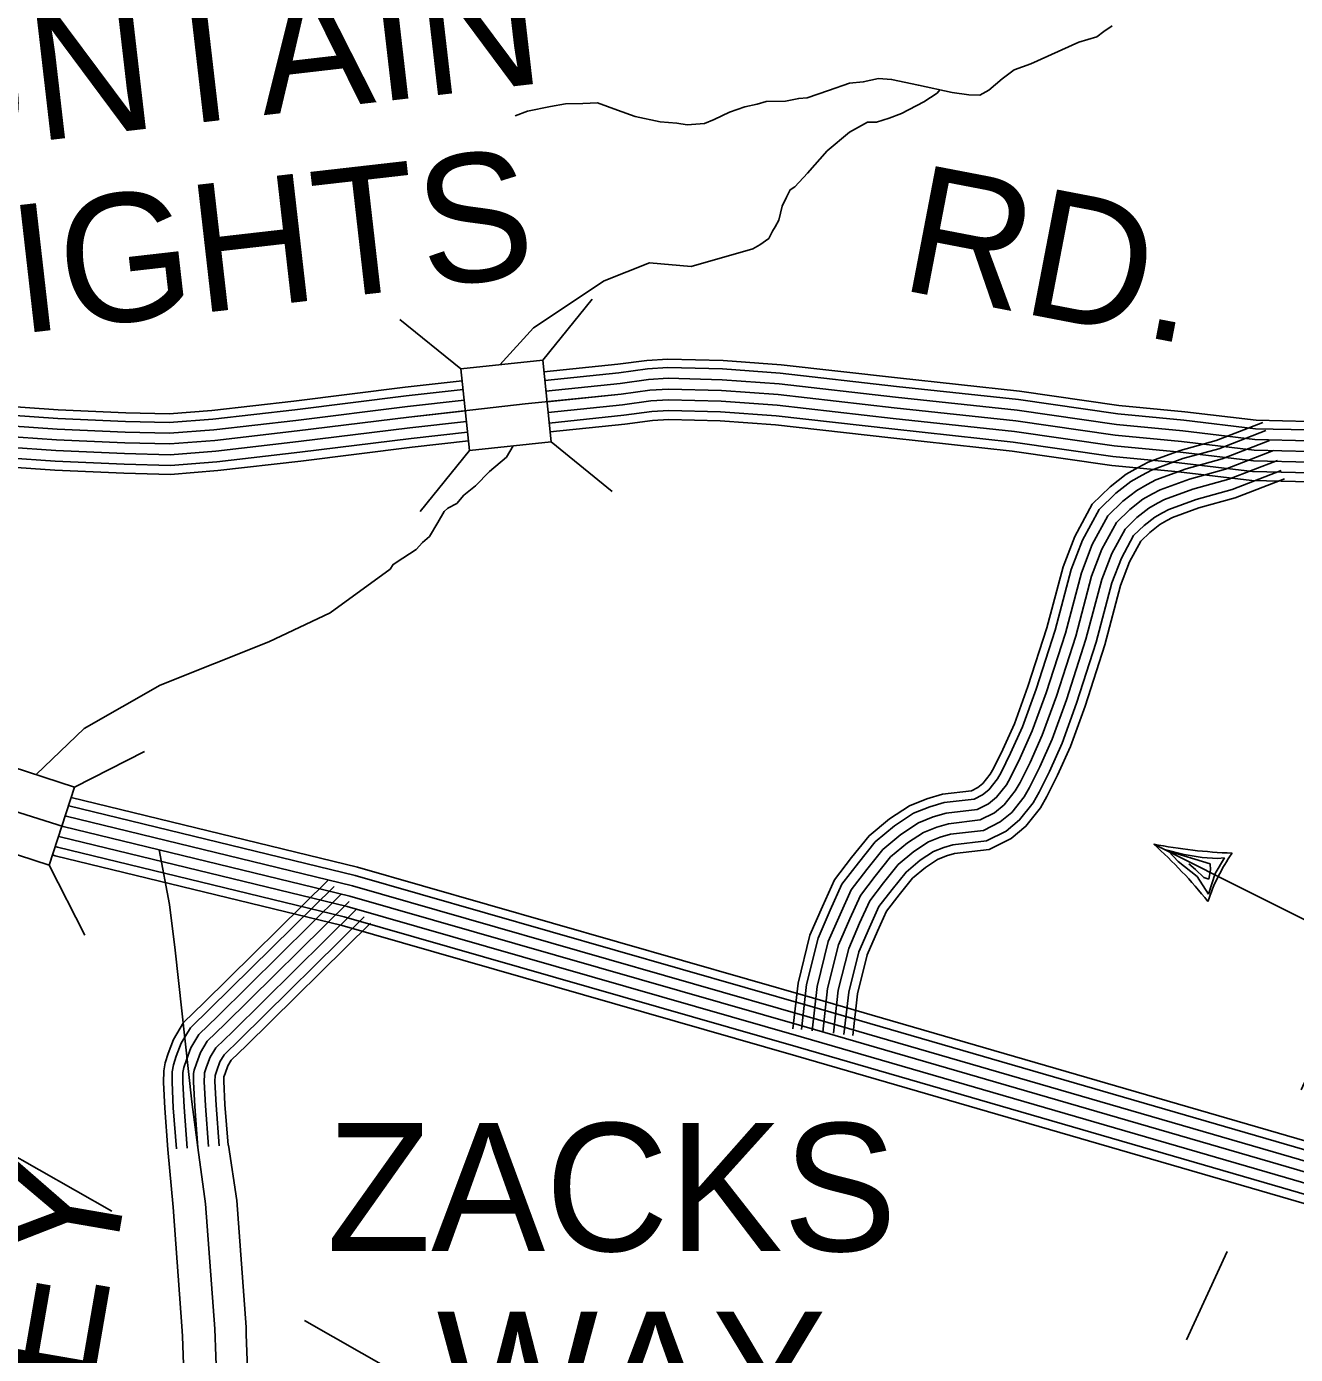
# Model space of a CAD drawing. Extents: x 1551132 to 1791609, y 378168 to 563823.
# Drawn here: x 1676188 to 1679858, y 438902 to 442743 of the extents above; entities that cross this region are included whole.
import ezdxf

# ---------------------------------------------------------------- set-up
doc = ezdxf.new("R2010")
doc.units = 0
for name, color, linetype in [('DESIGN - ROW - Right-of-Way and Easement Labels', 7, 'Continuous'), ('DESIGN - TRANSPORTATION - Text', 7, 'Continuous'), ('SURVEY - CENTERLINE - Preliminary Text', 7, 'Continuous'), ('SURVEY - DRAINAGE - Storm Sewer', 7, 'Continuous'), ('SURVEY - PROPERTY - Owners', 7, 'Continuous'), ('SURVEY - TRANSPORTATION - Roads', 7, 'Continuous')]:
    doc.layers.add(name, color=color, linetype=linetype)

msp = doc.modelspace()

# ---------------------------------------------------------------- linework, layer by layer
at = {"layer": 'DESIGN - ROW - Right-of-Way and Easement Labels'}
for p, q in [((1679479.726, 440362.245), (1679536.516, 440348.011)), ((1679519.45, 440328.161), (1679491.534, 440357.52)), ((1679491.534, 440357.52), (1679611.873, 440321.044)), ((1679536.516, 440348.011), (1679588.181, 440339.978)), ((1679588.181, 440339.978), (1679632.672, 440336.669)), ((1679653.513, 440338.103), (1679626.472, 440293.568)), ((1679632.672, 440336.669), (1679653.513, 440338.103)), ((1679574.407, 440284.093), (1679519.45, 440328.161)), ((1679569.207, 440304.502), (1679550.224, 440321.036)), ((1679593.348, 440281.751), (1679569.207, 440304.502)), ((1679612.814, 440304.043), (1679607.556, 440277.009)), ((1679611.873, 440321.044), (1679612.814, 440304.043)), ((1679607.081, 440233.458), (1679574.407, 440284.093)), ((1679607.556, 440277.009), (1679593.348, 440281.751)), ((1679626.472, 440293.568), (1679607.081, 440233.458))]:
    msp.add_line(p, q, dxfattribs=at)
for points in [[(1679448.285, 440378.07), (1680060.279, 440071.971), (1679874.599, 439667.152)], [(1675388.321, 440036.193), (1675698.381, 439734.985), (1676434.472, 439316.608)], [(1679660.504, 439200.398), (1679543.065, 438944.358)], [(1676991.658, 438999.916), (1677240.669, 438858.388)]]:
    msp.add_lwpolyline(points, dxfattribs=at)
for centre, radius, start, end in [((1679738.74, 441902.87), 1552.239, 259.215544, 267.643322), ((1678523.238, 439345.438), 1386.365, 38.706114, 48.144653), ((1680110.951, 440046.628), 532.305, 145.000186, 161.858583)]:
    msp.add_arc(centre, radius, start, end, dxfattribs=at)
at = {"layer": 'DESIGN - TRANSPORTATION - Text'}
for points in [[(1677601.537, 442484.299), (1677637.012, 442498.267), (1677703.168, 442511.492), (1677747.251, 442518.984), (1677797.275, 442520.392), (1677839.299, 442521.892), (1677897.072, 442501.183), (1677948.871, 442482.55), (1678020.719, 442467.683), (1678068.668, 442463.107), (1678098.626, 442458.749), (1678148.675, 442462.157), (1678176.807, 442473.833), (1678221.048, 442495.333), (1678265.222, 442510.834), (1678301.313, 442518.409), (1678327.404, 442526.109), (1678383.427, 442527.451), (1678421.51, 442535.001), (1678445.534, 442536.718), (1678507.775, 442558.01), (1678568.023, 442579.319), (1678608.064, 442582.844), (1678652.18, 442592.336), (1678690.154, 442589.886), (1678767.977, 442572.944), (1678865.75, 442551.76), (1678913.682, 442545.185), (1678945.681, 442544.802), (1678971.839, 442558.51), (1679010.221, 442592.086), (1679044.504, 442617.712), (1679092.703, 442635.162), (1679231.416, 442697.589), (1679283.59, 442712.99), (1679303.773, 442728.765), (1679327.947, 442744.499)], [(1678830.1, 442559.485), (1678821.734, 442550.277), (1678783.443, 442524.701), (1678719.061, 442491.425), (1678682.912, 442477.842), (1678646.771, 442466.258), (1678620.772, 442466.566), (1678568.44, 442437.149), (1678503.841, 442383.856), (1678447.109, 442318.454), (1678410.66, 442278.844), (1678396.577, 442271.003), (1678386.327, 442249.094), (1678374.044, 442223.21), (1678363.594, 442183.292), (1678353.37, 442163.391), (1678345.237, 442151.474), (1678334.995, 442129.574), (1678308.796, 442111.857), (1678288.421, 442100.365), (1678109.992, 442049.197), (1677989.536, 442059.672), (1677858.598, 442007.287), (1677654.336, 441871.075), (1677557.338, 441764.681)], [(1677595.262, 441529.741), (1677575.879, 441497.849), (1677527.414, 441456.381), (1677486.948, 441414.813), (1677452.64, 441387.187), (1677432.374, 441363.403), (1677406.216, 441349.695), (1677396.1, 441339.803), (1677377.75, 441307.985), (1677353.301, 441268.226), (1677333.101, 441250.45), (1677314.877, 441230.642), (1677276.594, 441205.066), (1677248.395, 441187.382), (1677239.895, 441173.757), (1677066.699, 441047.578), (1676888.628, 440963.759), (1676574.386, 440838.023), (1676354.416, 440712.294), (1676215.769, 440579.332)]]:
    msp.add_lwpolyline(points, dxfattribs=at)
at = {"layer": 'SURVEY - CENTERLINE - Preliminary Text'}
for points in [[(1673679.03, 442999.878), (1673938.873, 442637.66), (1674206.575, 442251.358), (1674460.269, 441865.148), (1674755.412, 441386.544), (1674924.008, 441151.105), (1675053.205, 441014.06), (1675222.426, 440878.765), (1675375.814, 440771.604), (1675539.327, 440684.41), (1675704.923, 440611.225), (1675916.601, 440547.748), (1676293.984, 440429.103), (1677122.998, 440227.382), (1678437.083, 439850.239), (1679785.093, 439458.855), (1680911.425, 439131.005), (1682075.681, 438788.897), (1683100.19, 438495.764)], [(1676309.625, 440489.18), (1676310.625, 440488.863), (1677138.881, 440287.325), (1678454.275, 439909.808), (1679802.401, 439518.39), (1680928.824, 439190.515), (1681387.23, 439055.82)], [(1676317.258, 440512.689), (1676317.267, 440512.689), (1677145.214, 440311.226), (1678461.133, 439933.558), (1679809.301, 439542.124), (1680935.766, 439214.241), (1681394.03, 439079.579)], [(1676300.059, 440459.696), (1676302.309, 440458.988), (1677130.939, 440257.358), (1678445.683, 439880.023), (1679793.743, 439488.622), (1680920.125, 439160.756), (1681378.672, 439026.019)], [(1676290.467, 440430.212), (1676293.984, 440429.103), (1677122.998, 440227.382), (1678437.083, 439850.239), (1679785.093, 439458.855), (1680911.425, 439131.005), (1681370.131, 438996.218)], [(1676271.293, 440371.244), (1676277.342, 440369.343), (1677107.115, 440167.439), (1678419.892, 439790.671), (1679767.785, 439399.32), (1680894.025, 439071.495), (1681353.039, 438936.617)], [(1676280.859, 440400.728), (1676285.659, 440399.219), (1677115.056, 440197.406), (1678428.483, 439820.455), (1679776.443, 439429.087), (1680902.725, 439101.254), (1681361.606, 438966.418)], [(1676263.351, 440346.776), (1676270.434, 440344.551), (1677100.523, 440142.571), (1678412.759, 439765.962), (1679760.61, 439374.619), (1680886.8, 439046.811), (1681345.956, 438911.891)]]:
    msp.add_lwpolyline(points, dxfattribs=at)
at = {"layer": 'SURVEY - DRAINAGE - Storm Sewer'}
for p, q in [((1677680.943, 441777.672), (1677823.872, 441954.176)), ((1677444.651, 441752.824), (1677268.131, 441895.762)), ((1677705.74, 441541.364), (1677882.253, 441398.443)), ((1677469.491, 441516.516), (1677326.553, 441340.012)), ((1676327.16, 440543.133), (1676529.541, 440646.255)), ((1676253.707, 440317.181), (1676356.829, 440114.808))]:
    msp.add_line(p, q, dxfattribs=at)
for points in [[(1677469.491, 441516.516), (1677705.79, 441541.364), (1677680.943, 441777.672), (1677444.651, 441752.824)], [(1676027.78, 440390.567), (1676253.757, 440317.173), (1676327.16, 440543.133), (1676101.191, 440616.553)]]:
    msp.add_lwpolyline(points, close=True, dxfattribs=at)
at = {"layer": 'SURVEY - PROPERTY - Owners'}
for points in [[(1674944.08, 435904.134), (1675653.097, 435825.983), (1676085.953, 435772.015), (1676151.86, 435773.415), (1676177.818, 435773.181), (1676193.859, 435781.04), (1676205.959, 435794.94), (1676214.1, 435812.874), (1676226.35, 435844.775), (1676292.457, 436102.307), (1676448.045, 436781.25), (1676610.3, 437540.161), (1676664.324, 437785.801), (1676695.781, 437961.606), (1676720.998, 438107.451), (1676742.014, 438229.321), (1676747.122, 438359.341), (1676747.022, 438581.455), (1676732.431, 438975.791), (1676705.582, 439338.225), (1676683.883, 439500.371)], [(1676176.893, 436031.338), (1676200.825, 436124.566), (1676290.465, 436515.743), (1676355.981, 436801.642), (1676398.913, 437002.422), (1676503.452, 437491.385), (1676518.152, 437560.145), (1676571.834, 437804.243), (1676603.009, 437978.464), (1676602.984, 437978.331), (1676628.083, 438123.493), (1676648.041, 438239.23), (1676652.833, 438361.174), (1676652.791, 438457.377), (1676652.733, 438579.689), (1676638.9, 438953.682), (1676638.275, 438970.557), (1676611.759, 439328.475), (1676596.468, 439494.546)], [(1676837.728, 438583.155), (1676823.771, 438960.532), (1676823.012, 438980.824), (1676795.838, 439347.6), (1676771.989, 439507.38)]]:
    msp.add_lwpolyline(points, dxfattribs=at)
at = {"layer": 'SURVEY - TRANSPORTATION - Roads'}
for points in [[(1677684.468, 441744.138), (1677898.097, 441766.156), (1677981.978, 441777.423), (1678042.893, 441781.198), (1678202.715, 441777.206), (1678370.402, 441764.948), (1678707.544, 441726.705), (1679060.461, 441688.304), (1679347.463, 441646.887), (1679538.125, 441628.678), (1679744.837, 441604.494), (1679896.575, 441600.769)], [(1677687.052, 441719.555), (1677901.005, 441741.605), (1677984.395, 441752.806), (1678043.352, 441756.464), (1678201.498, 441752.506), (1678368.111, 441740.33), (1678704.82, 441702.146), (1679057.361, 441663.779), (1679344.521, 441622.336), (1679535.517, 441604.102), (1679743.095, 441579.81), (1679897.175, 441576.035)], [(1676006.049, 441653.219), (1676279.501, 441634.06), (1676475.588, 441625.751), (1676600.244, 441622.326), (1676724.291, 441632.302), (1676960.727, 441659.253), (1677283.27, 441699.445), (1677448.316, 441718.088)], [(1677690.293, 441688.72), (1677904.663, 441710.821), (1677987.42, 441721.938), (1678043.918, 441725.438), (1678199.981, 441721.538), (1678365.228, 441709.463), (1678701.395, 441671.329), (1679053.47, 441633.02), (1679340.838, 441591.552), (1679532.242, 441573.268), (1679740.903, 441548.859), (1679897.933, 441545.001)], [(1675998.816, 441566.791), (1676274.635, 441547.466), (1676472.563, 441539.083), (1676602.535, 441535.516), (1676732.674, 441545.974), (1676971.002, 441573.142), (1677293.494, 441613.327), (1677629.961, 441651.336), (1677908.313, 441680.029), (1677990.445, 441691.062), (1678044.493, 441694.412), (1678198.465, 441690.562), (1678362.353, 441678.587), (1678697.97, 441640.52), (1679049.578, 441602.26), (1679337.146, 441560.76), (1679528.967, 441542.442), (1679738.72, 441517.9), (1679898.691, 441513.975)], [(1676003.983, 441628.585), (1676278.11, 441609.376), (1676474.722, 441601.051), (1676600.894, 441597.584), (1676726.683, 441607.693), (1676963.66, 441634.71), (1677286.178, 441674.895), (1677450.891, 441693.504)], [(1677693.535, 441657.886), (1677908.313, 441680.029), (1677990.445, 441691.062), (1678044.493, 441694.412), (1678198.465, 441690.562), (1678362.353, 441678.587), (1678697.97, 441640.52), (1679049.578, 441602.26), (1679337.146, 441560.76), (1679528.967, 441542.442), (1679738.72, 441517.9), (1679898.691, 441513.975)], [(1676001.4, 441597.684), (1676276.376, 441578.417), (1676473.647, 441570.067), (1676601.719, 441566.55), (1676729.674, 441576.834), (1676967.327, 441603.926), (1677289.836, 441644.111), (1677454.132, 441662.67)], [(1677696.776, 441627.052), (1677911.963, 441649.236), (1677993.47, 441660.186), (1678045.068, 441663.387), (1678196.948, 441659.587), (1678359.478, 441647.711), (1678694.545, 441609.71), (1679045.686, 441571.501), (1679333.455, 441529.967), (1679525.692, 441511.617), (1679736.537, 441486.941), (1679899.45, 441482.949)], [(1675996.233, 441535.899), (1676272.893, 441516.515), (1676471.48, 441508.098), (1676603.352, 441504.482), (1676735.674, 441515.115), (1676974.677, 441542.358), (1677297.152, 441582.542), (1677460.607, 441601.001)], [(1675998.816, 441566.791), (1676274.635, 441547.466), (1676472.563, 441539.083), (1676602.535, 441535.516), (1676732.674, 441545.974), (1676971.002, 441573.142), (1677293.494, 441613.327), (1677457.365, 441631.835)], [(1677700.01, 441596.226), (1677915.621, 441618.452), (1677996.494, 441629.319), (1678045.635, 441632.361), (1678195.431, 441628.619), (1678356.594, 441616.844), (1678691.12, 441578.893), (1679041.795, 441540.742), (1679329.771, 441499.183), (1679522.417, 441480.783), (1679734.345, 441455.99), (1679900.208, 441451.915)], [(1677702.701, 441570.651), (1677918.655, 441592.91), (1677999.011, 441603.702), (1678046.11, 441606.627), (1678194.173, 441602.927), (1678354.211, 441591.226), (1678688.287, 441553.334), (1679038.57, 441515.225), (1679326.705, 441473.641), (1679519.7, 441455.207), (1679732.537, 441430.306), (1679900.833, 441426.181)], [(1675993.65, 441504.998), (1676271.16, 441485.556), (1676470.405, 441477.114), (1676604.177, 441473.448), (1676738.666, 441484.256), (1676978.343, 441511.574), (1677300.811, 441551.758), (1677463.849, 441570.175)], [(1678404.701, 439844.356), (1678419.6, 439976.326), (1678454.141, 440114.613), (1678490.14, 440197.548), (1678525.315, 440274.975), (1678574.58, 440339.177), (1678625.212, 440402.187), (1678683.994, 440451.247), (1678741.851, 440489.34), (1678792.492, 440509.607), (1678837.266, 440522.532), (1678921.522, 440532.507), (1678940.03, 440541.699), (1678953.888, 440553.125), (1678975.713, 440580.409), (1678985.104, 440597.284), (1679012.062, 440651.602), (1679045.436, 440726.321), (1679084.627, 440834.074), (1679139.384, 441003.878), (1679185.95, 441179.866), (1679219.757, 441267.693), (1679270.439, 441361.529), (1679322.663, 441411.831), (1679368.646, 441447.79), (1679403.178, 441467.482), (1679432.436, 441482.566), (1679525.217, 441516.675), (1679628.839, 441545.259), (1679763.478, 441597.394)], [(1678429.258, 439841.581), (1678443.975, 439971.926), (1678477.632, 440106.646), (1678512.723, 440187.515), (1678546.648, 440262.167), (1678594.013, 440323.91), (1678642.937, 440384.787), (1678698.752, 440431.371), (1678753.351, 440467.322), (1678800.525, 440486.198), (1678842.174, 440498.223), (1678928.68, 440508.465), (1678953.563, 440520.824), (1678971.588, 440535.683), (1678996.304, 440566.583), (1679006.987, 440585.776), (1679034.42, 440641.06), (1679068.361, 440717.037), (1679108.01, 440826.049), (1679163.108, 440996.92), (1679209.499, 441172.241), (1679242.257, 441257.335), (1679290.364, 441346.396), (1679338.896, 441393.138), (1679382.454, 441427.214), (1679414.961, 441445.748), (1679442.394, 441459.89), (1679532.783, 441493.124), (1679636.606, 441521.767), (1679772.403, 441574.343)], [(1675991.5, 441479.372), (1676269.71, 441459.88), (1676469.505, 441451.414), (1676604.852, 441447.697), (1676741.157, 441458.656), (1676981.393, 441486.04), (1677303.844, 441526.216), (1677466.54, 441544.6)], [(1678460.058, 439838.097), (1678474.549, 439966.401), (1678507.082, 440096.646), (1678541.056, 440174.931), (1678573.397, 440246.116), (1678618.396, 440304.76), (1678665.17, 440362.961), (1678717.269, 440406.446), (1678767.784, 440439.705), (1678810.608, 440456.847), (1678848.341, 440467.731), (1678937.663, 440478.306), (1678970.538, 440494.64), (1678993.787, 440513.807), (1679022.128, 440549.241), (1679034.428, 440571.342), (1679062.469, 440627.843), (1679097.11, 440705.404), (1679137.342, 440815.99), (1679192.866, 440988.186), (1679239.04, 441162.674), (1679270.473, 441244.351), (1679315.338, 441327.42), (1679359.246, 441369.705), (1679399.77, 441401.397), (1679429.752, 441418.497), (1679454.893, 441431.456), (1679542.275, 441463.582), (1679646.347, 441492.291), (1679783.594, 441545.434)], [(1678490.865, 439834.622), (1678505.123, 439960.884), (1678536.539, 440086.654), (1678569.389, 440162.348), (1678600.155, 440230.058), (1678642.779, 440285.609), (1678687.403, 440341.136), (1678735.785, 440381.52), (1678782.209, 440412.088), (1678820.691, 440427.488), (1678854.499, 440437.247), (1678946.638, 440448.155), (1678987.512, 440468.456), (1679015.987, 440491.931), (1679047.953, 440531.899), (1679061.869, 440556.9), (1679090.518, 440614.626), (1679125.867, 440693.77), (1679166.667, 440805.931), (1679222.624, 440979.461), (1679268.573, 441153.115), (1679298.689, 441231.359), (1679340.321, 441308.436), (1679379.604, 441346.271), (1679417.086, 441375.588), (1679444.535, 441391.238), (1679467.393, 441403.022), (1679551.758, 441434.04), (1679656.089, 441462.824), (1679794.786, 441516.525)], [(1678490.865, 439834.622), (1678505.123, 439960.884), (1678536.539, 440086.654), (1678569.389, 440162.348), (1678600.155, 440230.058), (1678642.779, 440285.609), (1678687.403, 440341.136), (1678735.785, 440381.52), (1678782.209, 440412.088), (1678820.691, 440427.488), (1678854.499, 440437.247), (1678946.638, 440448.155), (1678987.512, 440468.456), (1679015.987, 440491.931), (1679047.953, 440531.899), (1679061.869, 440556.9), (1679090.518, 440614.626), (1679125.867, 440693.77), (1679166.667, 440805.931), (1679222.624, 440979.461), (1679268.573, 441153.115), (1679298.689, 441231.359), (1679340.321, 441308.436), (1679379.604, 441346.271), (1679417.086, 441375.588), (1679444.535, 441391.238), (1679467.393, 441403.022), (1679551.758, 441434.04), (1679656.089, 441462.824), (1679794.786, 441516.525)], [(1678521.673, 439831.147), (1678535.698, 439955.367), (1678565.997, 440076.662), (1678597.721, 440149.764), (1678626.912, 440213.999), (1678667.161, 440266.459), (1678709.635, 440319.31), (1678754.301, 440356.594), (1678796.633, 440384.47), (1678830.774, 440398.129), (1678860.657, 440406.762), (1678955.613, 440418.004), (1679004.487, 440442.272), (1679038.186, 440470.056), (1679073.777, 440514.557), (1679089.31, 440542.458), (1679118.568, 440601.409), (1679154.625, 440682.136), (1679195.991, 440795.873), (1679252.381, 440970.736), (1679298.105, 441143.557), (1679326.905, 441218.367), (1679365.304, 441289.452), (1679399.961, 441322.837), (1679434.402, 441349.779), (1679459.318, 441363.979), (1679479.893, 441374.588), (1679561.241, 441404.497), (1679665.83, 441433.356), (1679805.977, 441487.616)], [(1678552.472, 439827.664), (1678566.272, 439949.842), (1678595.446, 440066.662), (1678626.054, 440137.18), (1678653.662, 440197.949), (1678691.544, 440247.308), (1678731.868, 440297.484), (1678772.817, 440331.669), (1678811.066, 440356.853), (1678840.857, 440368.778), (1678866.823, 440376.27), (1678964.596, 440387.845), (1679021.461, 440416.088), (1679060.386, 440448.18), (1679099.601, 440497.215), (1679116.751, 440528.024), (1679146.617, 440588.192), (1679183.374, 440670.503), (1679225.324, 440785.814), (1679282.139, 440962.002), (1679327.646, 441133.99), (1679355.121, 441205.384), (1679390.278, 441270.477), (1679420.311, 441299.403), (1679451.718, 441323.962), (1679474.11, 441336.729), (1679492.393, 441346.154), (1679570.732, 441374.955), (1679675.572, 441403.881), (1679817.168, 441458.707)], [(1678578.03, 439824.78), (1678591.63, 439945.267), (1678619.887, 440058.37), (1678649.553, 440126.738), (1678675.853, 440184.623), (1678711.769, 440231.424), (1678750.309, 440279.384), (1678788.175, 440310.993), (1678823.033, 440333.944), (1678849.215, 440344.419), (1678871.932, 440350.978), (1678972.046, 440362.828), (1679035.544, 440394.371), (1679078.802, 440430.038), (1679121.026, 440482.831), (1679139.517, 440516.049), (1679169.883, 440577.225), (1679207.232, 440660.844), (1679249.648, 440777.464), (1679306.822, 440954.76), (1679352.146, 441126.056), (1679378.528, 441194.608), (1679411.003, 441254.727), (1679437.202, 441279.961), (1679466.085, 441302.553), (1679486.368, 441314.12), (1679502.759, 441322.562), (1679578.599, 441350.446), (1679683.655, 441379.43), (1679826.451, 441434.723)], [(1676683.883, 439500.371), (1676666.175, 439632.733), (1676618.018, 440071.394), (1676601.176, 440203.623), (1676571.194, 440361.652)], [(1676597.01, 439494.529), (1676587.885, 439614.082), (1676584.385, 439688.926), (1676584.677, 439722.218), (1676588.602, 439745.561), (1676597.826, 439773.045), (1676612.776, 439813.204), (1676642.45, 439862.547), (1676701.266, 439919.24), (1677060.132, 440273.6)], [(1676621.659, 439496.412), (1676612.551, 439615.599), (1676609.101, 439689.401), (1676609.368, 439720.043), (1676612.651, 439739.544), (1676621.126, 439764.803), (1676635.142, 439802.429), (1676661.95, 439847.013), (1676718.532, 439901.548), (1677077.499, 440256.008)], [(1676652.567, 439498.779), (1676643.5, 439617.499), (1676640.109, 439689.984), (1676640.35, 439717.318), (1676642.817, 439731.994), (1676650.358, 439754.461), (1676663.183, 439788.92), (1676686.408, 439827.53), (1676740.173, 439879.356), (1677099.273, 440233.949)], [(1676683.474, 439501.138), (1676674.441, 439619.407), (1676671.116, 439690.576), (1676671.325, 439714.593), (1676672.983, 439724.443), (1676679.583, 439744.119), (1676691.232, 439775.403), (1676710.865, 439808.046), (1676761.823, 439857.164), (1677121.056, 440211.89)], [(1676683.474, 439501.138), (1676674.441, 439619.407), (1676671.116, 439690.576), (1676671.325, 439714.593), (1676672.983, 439724.443), (1676679.583, 439744.119), (1676691.232, 439775.403), (1676710.865, 439808.046), (1676761.823, 439857.164), (1677121.056, 440211.89)], [(1676714.382, 439503.496), (1676705.382, 439621.316), (1676702.124, 439691.168), (1676702.299, 439711.868), (1676703.149, 439716.893), (1676708.807, 439733.777), (1676719.282, 439761.886), (1676735.323, 439788.562), (1676783.472, 439834.971), (1677142.839, 440189.831)], [(1676745.289, 439505.863), (1676736.331, 439623.216), (1676733.131, 439691.751), (1676733.281, 439709.143), (1676733.315, 439709.343), (1676738.04, 439723.435), (1676747.323, 439748.377), (1676759.781, 439769.078), (1676805.113, 439812.779), (1677164.613, 440167.772)], [(1676770.93, 439507.821), (1676761.997, 439624.799), (1676758.848, 439692.243), (1676758.956, 439704.943), (1676762.289, 439714.86), (1676770.589, 439737.161), (1676780.064, 439752.919), (1676823.079, 439794.37), (1677182.688, 440149.472)]]:
    msp.add_lwpolyline(points, dxfattribs=at)

# ---------------------------------------------------------------- texts
at = {"layer": 'DESIGN - ROW - Right-of-Way and Easement Labels'}
for s, height, rotation, p in [('FOUNTAIN', 369.9916, 6.597681, (1675180.836, 442290.577)), ('HEIGHTS', 369.9916, 6.50295, (1675483.028, 441776.197)), ('RD.', 369.9919, 349.121742, (1678708.103, 441983.362)), ('ZACKS', 369.9913, 0.000028, (1677056.099, 439201.147)), ('FINNEY', 370.0092, 80.190178, (1676180.035, 437655.422)), ('WAY', 369.9913, 0.000028, (1677374.433, 438656.158))]:
    msp.add_text(s, height=height, rotation=rotation, dxfattribs=at).set_placement(p)

doc.saveas('drawing.dxf')
